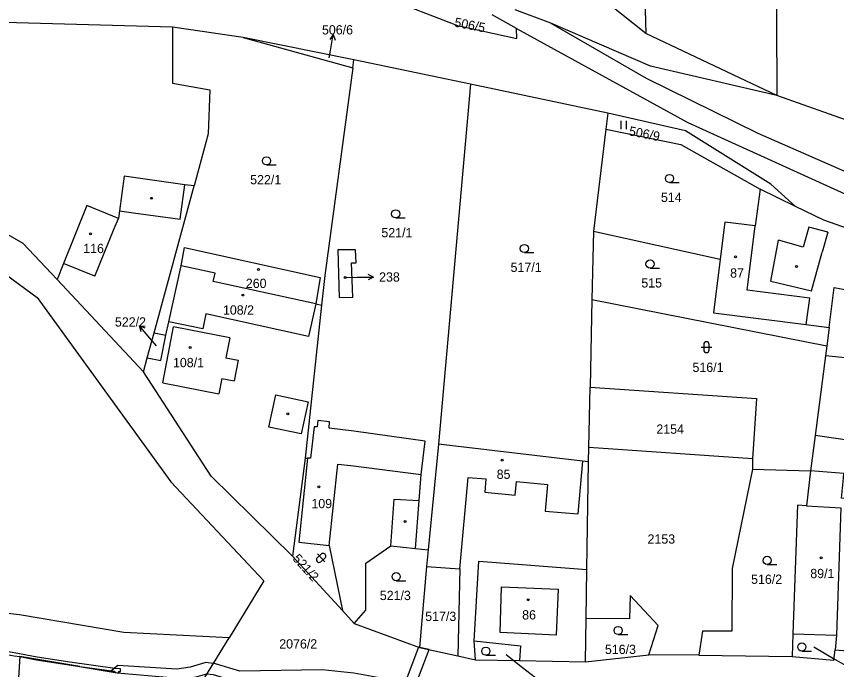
# Model space of a CAD drawing. Extents: x -776734 to -748832, y -1118122 to -976986.
# Drawn here: x -751219.8 to -751069.4, y -1113257.6 to -1113137.8 of the extents above; entities that cross this region are included whole.
import ezdxf

# ---------------------------------------------------------------- set-up
doc = ezdxf.new("R2010")
doc.units = 0
for name, color, linetype in [('KM_Hranice parcel', 7, 'Continuous'), ('KM_Parcelní čísla', 7, 'Continuous'), ('KM_Pop  PČ popisy', 7, 'Continuous'), ('KM_Vnitřní kresba', 7, 'Continuous'), ('KM_Věcná břemena k části', 7, 'Continuous'), ('KM_Značky budov', 7, 'Continuous'), ('KM_Značky kultur', 7, 'Continuous')]:
    doc.layers.add(name, color=color, linetype=linetype)

msp = doc.modelspace()

# ---------------------------------------------------------------- linework, layer by layer
at = {"layer": 'KM_Hranice parcel'}
for p, q in [((-751121.83, -1113139.05), (-751128.32, -1113136.58)), ((-751128.12, -1113140), (-751132.57, -1113137.55)), ((-751178.17, -1113141.67), (-751191.12, -1113139.81)), ((-751080.38, -1113152.34), (-751104.42, -1113140.93)), ((-751178.17, -1113141.67), (-751158.12, -1113147.24)), ((-751157.9, -1113145.78), (-751178.17, -1113141.67)), ((-751158.12, -1113147.24), (-751157.9, -1113145.78)), ((-751136.55, -1113150.21), (-751157.9, -1113145.78)), ((-751136.55, -1113150.21), (-751142.39, -1113216.25)), ((-751111.37, -1113155.57), (-751136.55, -1113150.21)), ((-751056.16, -1113160.93), (-751080.38, -1113152.34)), ((-751111.37, -1113155.57), (-751111.73, -1113158.51)), ((-751111.73, -1113158.51), (-751114.01, -1113177.21)), ((-751194.49, -1113195.79), (-751187.2, -1113168.9)), ((-751076.95, -1113172.64), (-751083.46, -1113169.47)), ((-751114.01, -1113177.21), (-751114.28, -1113189.73)), ((-751114.01, -1113177.21), (-751090.78, -1113182.29)), ((-751189.57, -1113183.51), (-751188.94, -1113180.16)), ((-751191.82, -1113193.81), (-751189.57, -1113183.51)), ((-751212.31, -1113186.05), (-751196.48, -1113202.97)), ((-751163.83, -1113190.72), (-751166.82, -1113218.78)), ((-751164.89, -1113190.49), (-751163.83, -1113190.72)), ((-751114.28, -1113189.73), (-751114.62, -1113205.76)), ((-751114.28, -1113189.73), (-751071.22, -1113198.21)), ((-751192.36, -1113196.26), (-751191.82, -1113193.81)), ((-751070.79, -1113194.85), (-751071.22, -1113198.21)), ((-751195.77, -1113200.42), (-751194.49, -1113195.79)), ((-751194.49, -1113195.79), (-751192.36, -1113196.26)), ((-751071.22, -1113198.21), (-751071.45, -1113200.01)), ((-751071.45, -1113200.01), (-751073.35, -1113214.65)), ((-751196.48, -1113202.97), (-751195.77, -1113200.42)), ((-751114.86, -1113216.84), (-751114.62, -1113205.76)), ((-751073.35, -1113214.65), (-751074.19, -1113221.12)), ((-751142.39, -1113216.25), (-751144.29, -1113235.63)), ((-751114.92, -1113219.49), (-751114.86, -1113216.84)), ((-751084.85, -1113218.89), (-751114.86, -1113216.84)), ((-751166.82, -1113218.78), (-751169.14, -1113236.78)), ((-751166.82, -1113218.78), (-751166.38, -1113218.81)), ((-751115.18, -1113239.19), (-751114.92, -1113219.49)), ((-751084.85, -1113218.89), (-751084.82, -1113220.83)), ((-751084.82, -1113220.83), (-751074.19, -1113221.12)), ((-751162.44, -1113234.83), (-751160.01, -1113246.75)), ((-751146.61, -1113235.37), (-751144.29, -1113235.63)), ((-751144.29, -1113235.63), (-751144.58, -1113238.65)), ((-751169.14, -1113236.78), (-751160.01, -1113246.75)), ((-751135.85, -1113252.27), (-751134.98, -1113237.7)), ((-751134.98, -1113237.7), (-751115.18, -1113239.19)), ((-751144.58, -1113238.65), (-751145.89, -1113253.51)), ((-751144.58, -1113238.65), (-751138.46, -1113239.09)), ((-751138.46, -1113239.09), (-751138.85, -1113255.05)), ((-751115.3, -1113248.2), (-751115.18, -1113239.19)), ((-751174.42, -1113241.31), (-751180.79, -1113251.75)), ((-751160.01, -1113246.75), (-751157.86, -1113249.1)), ((-751115.45, -1113256.12), (-751115.3, -1113248.2)), ((-751157.86, -1113249.1), (-751145.89, -1113253.51)), ((-751077.43, -1113250.97), (-751077.58, -1113255.13)), ((-751077.43, -1113250.97), (-751069.44, -1113251.26)), ((-751069.44, -1113251.26), (-751069.72, -1113253.92)), ((-751135.64, -1113255.75), (-751135.85, -1113252.27)), ((-751145.89, -1113253.51), (-751138.85, -1113255.05)), ((-751220.14, -1113255.01), (-751219.15, -1113255.13)), ((-751219.15, -1113255.13), (-751219.37, -1113258.99)), ((-751219.15, -1113255.13), (-751201.29, -1113258.13)), ((-751138.85, -1113255.05), (-751135.64, -1113255.75)), ((-751135.64, -1113255.75), (-751127.52, -1113255.9)), ((-751115.45, -1113256.12), (-751103.86, -1113254.82)), ((-751094.67, -1113254.93), (-751103.86, -1113254.82)), ((-751094.67, -1113254.93), (-751077.58, -1113255.13)), ((-751127.52, -1113255.9), (-751115.45, -1113256.12))]:
    msp.add_line(p, q, dxfattribs=at)
for points in [[(-751132.88, -1112552.48), (-751125.52, -1112604.6), (-751123.07, -1112673.27), (-751123.55, -1112694.73), (-751121.9, -1112794.82), (-751111.4, -1112955.24), (-751107.81, -1113018.2), (-751104.42, -1113140.93)], [(-751105.96, -1112565.18), (-751100.17, -1112626.4), (-751099.39, -1112679.54), (-751096.85, -1112820.27), (-751085.18, -1112984.74), (-751080.7, -1113082.21), (-751080.38, -1113152.34)], [(-751104.42, -1113140.93), (-751117.77, -1113130.25), (-751121.98, -1113123.86), (-751128.11, -1113110.14), (-751126.94, -1113081.44)], [(-751191.12, -1113139.81), (-751224.19, -1113138.84), (-751241.89, -1113136.35), (-751263.63, -1113132.39)], [(-751152.52, -1113134.18), (-751138.93, -1113139.46), (-751128.03, -1113141.86), (-751128.12, -1113140)], [(-751191.12, -1113139.81), (-751191.12, -1113150.05), (-751184.3, -1113151.26), (-751184.61, -1113159.33), (-751187.2, -1113168.9)], [(-751128.12, -1113140), (-751096.68, -1113157.27), (-751029.88, -1113187.62), (-751021.16, -1113193.04)], [(-751080.38, -1113152.34), (-751103.55, -1113146.96), (-751121.83, -1113139.05)], [(-751121.83, -1113139.05), (-751104.33, -1113149.12), (-751083.84, -1113159.2), (-751041.88, -1113177.64)], [(-751158.12, -1113147.24), (-751163.25, -1113185.31), (-751163.83, -1113190.72)], [(-751262.88, -1113153.87), (-751218.55, -1113179.38), (-751212.31, -1113186.05)], [(-751076.95, -1113172.64), (-751081.51, -1113168.57), (-751097.14, -1113158.8), (-751111.37, -1113155.57)], [(-751111.73, -1113158.51), (-751098, -1113161.3), (-751083.46, -1113169.47)], [(-751258.51, -1113164.22), (-751239.91, -1113171.76), (-751215.93, -1113189.33), (-751191.43, -1113223.11), (-751174.42, -1113241.31)], [(-751187.2, -1113168.9), (-751188.87, -1113168.67), (-751200, -1113167.12), (-751200.88, -1113173.44), (-751201.07, -1113174.83), (-751206.82, -1113172.5), (-751211.11, -1113183.08), (-751212.31, -1113186.05)], [(-751083.46, -1113169.47), (-751084.34, -1113176.22), (-751089.93, -1113175.52), (-751090.78, -1113182.29)], [(-751058.92, -1113179.71), (-751071.74, -1113175.18), (-751076.95, -1113172.64)], [(-751188.94, -1113180.16), (-751164.08, -1113185.7), (-751164.89, -1113190.49)], [(-751158.11, -1113189.3), (-751158.35, -1113182.98), (-751157.51, -1113182.99), (-751157.59, -1113180.58), (-751160.87, -1113180.63), (-751160.57, -1113189.34), (-751158.11, -1113189.3)], [(-751070.79, -1113194.85), (-751069.85, -1113187.52), (-751061.73, -1113189.02), (-751058.92, -1113179.71)], [(-751164.89, -1113190.49), (-751183.68, -1113186.39), (-751183.35, -1113184.88), (-751189.57, -1113183.51)], [(-751090.78, -1113182.29), (-751092.02, -1113192.18), (-751074.98, -1113194.32), (-751070.79, -1113194.85)], [(-751164.89, -1113190.49), (-751166.22, -1113196.5), (-751185.01, -1113192.34), (-751185.61, -1113195.09), (-751191.82, -1113193.81)], [(-751043.27, -1113194.24), (-751043.19, -1113202.92), (-751071.45, -1113200.01)], [(-751195.77, -1113200.42), (-751193.3, -1113200.92), (-751192.36, -1113196.26)], [(-751169.14, -1113236.78), (-751184.07, -1113222.12), (-751196.48, -1113202.97)], [(-751114.62, -1113205.76), (-751084.1, -1113207.85), (-751084.85, -1113218.89)], [(-751145.57, -1113221.76), (-751144.86, -1113215.68), (-751157.89, -1113213.85), (-751162.46, -1113213.31), (-751162.35, -1113212.15), (-751164.53, -1113211.92), (-751164.65, -1113213.07), (-751165.2, -1113213.03), (-751165.86, -1113218.82), (-751166.38, -1113218.81)], [(-751039.51, -1113216.84), (-751051.49, -1113215.12), (-751051.87, -1113217.74), (-751073.35, -1113214.65)], [(-751114.92, -1113219.49), (-751116.03, -1113219.36), (-751142.39, -1113216.25)], [(-751166.38, -1113218.81), (-751168, -1113234.19), (-751162.44, -1113234.83)], [(-751084.82, -1113220.83), (-751088.57, -1113239.04), (-751088.64, -1113250.52), (-751094, -1113250.48), (-751094.67, -1113254.93)], [(-751074.19, -1113221.12), (-751074.96, -1113227.51), (-751076.58, -1113227.42), (-751077.43, -1113250.97)], [(-751042.17, -1113230), (-751068.51, -1113226.14), (-751068.22, -1113223.07), (-751068.08, -1113221.61), (-751074.19, -1113221.12)], [(-751146.61, -1113235.37), (-751145.94, -1113226.54), (-751145.57, -1113221.76)], [(-751157.86, -1113249.1), (-751155.69, -1113246.63), (-751155.73, -1113238.05), (-751151.12, -1113234.87), (-751146.61, -1113235.37)], [(-751180.79, -1113251.75), (-751200.05, -1113250.73), (-751219.19, -1113247.52), (-751310.33, -1113237.12)], [(-751103.86, -1113254.82), (-751102.11, -1113249.47), (-751107.26, -1113243.98), (-751107.37, -1113248.23), (-751115.3, -1113248.2)], [(-751185.06, -1113259.55), (-751185.21, -1113259.01), (-751180.79, -1113251.75)], [(-751135.85, -1113252.27), (-751127.38, -1113253.17), (-751127.52, -1113255.9)], [(-751077.58, -1113255.13), (-751069.92, -1113255.8), (-751069.72, -1113253.92)], [(-751069.72, -1113253.92), (-751058.44, -1113254.85), (-751053.62, -1113254.43)]]:
    msp.add_lwpolyline(points, dxfattribs=at)
at = {"layer": 'KM_Pop  PČ popisy'}
for p, q in [((-751161.669, -1113141.125), (-751162.336, -1113142.024)), ((-751162.19, -1113144.08), (-751161.669, -1113141.125)), ((-751161.669, -1113141.125), (-751161.35, -1113142.198)), ((-751162.43, -1113145.39), (-751162.19, -1113144.08)), ((-751154.279, -1113185.588), (-751155.29, -1113185.104)), ((-751159.17, -1113185.67), (-751157.28, -1113185.64)), ((-751157.28, -1113185.64), (-751154.279, -1113185.588)), ((-751154.279, -1113185.588), (-751155.272, -1113186.106)), ((-751195.29, -1113196.77), (-751197.259, -1113194.505)), ((-751197.259, -1113194.505), (-751196.224, -1113194.932)), ((-751197.259, -1113194.505), (-751196.98, -1113195.589)), ((-751194.05, -1113198.2), (-751195.29, -1113196.77)), ((-751073.58, -1113253.39), (-751069.67, -1113255.68)), ((-751130.01, -1113254.79), (-751127.01, -1113257.16)), ((-751069.67, -1113255.68), (-751067.071, -1113257.18)), ((-751127.01, -1113257.16), (-751124.645, -1113259.008))]:
    msp.add_line(p, q, dxfattribs=at)
at = {"layer": 'KM_Vnitřní kresba'}
for p, q in [((-751189.75, -1113174.99), (-751188.87, -1113168.67)), ((-751200.88, -1113173.44), (-751198.31, -1113173.8)), ((-751198.31, -1113173.8), (-751189.75, -1113174.99)), ((-751201.83, -1113176.69), (-751201.07, -1113174.83)), ((-751205.37, -1113185.41), (-751201.83, -1113176.69)), ((-751085.82, -1113188), (-751084.34, -1113176.22)), ((-751074.53, -1113176.43), (-751075.54, -1113180.1)), ((-751071.04, -1113177.39), (-751074.53, -1113176.43)), ((-751071.04, -1113177.39), (-751072.05, -1113181.06)), ((-751081.48, -1113186.36), (-751080.07, -1113178.85)), ((-751075.54, -1113180.1), (-751080.07, -1113178.85)), ((-751074, -1113188.14), (-751072.05, -1113181.06)), ((-751205.37, -1113185.41), (-751211.11, -1113183.08)), ((-751081.48, -1113186.36), (-751074, -1113188.14)), ((-751074.36, -1113189.44), (-751085.82, -1113188)), ((-751074.98, -1113194.32), (-751074.36, -1113189.44)), ((-751192.94, -1113205.01), (-751190.95, -1113194.72)), ((-751180.65, -1113196.72), (-751190.95, -1113194.72)), ((-751180.65, -1113196.72), (-751181.37, -1113200.38)), ((-751181.37, -1113200.38), (-751179.09, -1113200.83)), ((-751179.09, -1113200.83), (-751179.85, -1113204.62)), ((-751182.12, -1113204.19), (-751182.66, -1113206.99)), ((-751182.12, -1113204.19), (-751179.85, -1113204.62)), ((-751192.94, -1113205.01), (-751182.66, -1113206.99)), ((-751173.51, -1113213.11), (-751172.22, -1113207.17)), ((-751172.22, -1113207.17), (-751166.31, -1113208.44)), ((-751166.31, -1113208.44), (-751167.58, -1113214.36)), ((-751167.58, -1113214.36), (-751173.51, -1113213.11)), ((-751116.03, -1113219.36), (-751116.87, -1113229.02)), ((-751162.44, -1113234.83), (-751160.84, -1113219.87)), ((-751160.84, -1113219.87), (-751158.47, -1113220.14)), ((-751158.47, -1113220.14), (-751145.57, -1113221.76)), ((-751138.46, -1113239.09), (-751136.98, -1113222.36)), ((-751136.98, -1113222.36), (-751133.73, -1113222.61)), ((-751133.73, -1113222.61), (-751133.9, -1113225)), ((-751128.34, -1113225.56), (-751128.12, -1113223.1)), ((-751128.12, -1113223.1), (-751122.42, -1113223.62)), ((-751122.42, -1113223.62), (-751122.85, -1113228.5)), ((-751133.9, -1113225), (-751128.34, -1113225.56)), ((-751151.12, -1113234.87), (-751150.54, -1113226.3)), ((-751150.54, -1113226.3), (-751145.94, -1113226.54)), ((-751122.85, -1113228.5), (-751116.87, -1113229.02)), ((-751074.96, -1113227.51), (-751068.67, -1113227.89)), ((-751068.67, -1113227.89), (-751069.44, -1113251.26)), ((-751131.12, -1113250.74), (-751130.82, -1113242.37)), ((-751130.82, -1113242.37), (-751120.48, -1113242.83)), ((-751120.48, -1113242.83), (-751120.85, -1113251.25)), ((-751120.85, -1113251.25), (-751131.12, -1113250.74))]:
    msp.add_line(p, q, dxfattribs=at)
at = {"layer": 'KM_Věcná břemena k části'}
for points in [[(-751247.48, -1113251.87), (-751246.87, -1113251.94), (-751246.64, -1113251.7), (-751230.87, -1113253.45), (-751224.91, -1113254.2), (-751220.14, -1113255.01), (-751219.15, -1113255.13), (-751208.15, -1113256.98), (-751201.81, -1113257.86), (-751201.51, -1113258.09), (-751201.29, -1113258.13), (-751200.9, -1113258.16), (-751201.04, -1113257.9), (-751200.7, -1113257.91), (-751200.68, -1113257.41), (-751201.71, -1113257.37), (-751209.99, -1113256.22), (-751215.98, -1113255.25), (-751220.18, -1113254.49), (-751224.82, -1113253.71), (-751230.87, -1113252.95), (-751246.84, -1113251.18)], [(-751148.53, -1113259.93), (-751157.9, -1113258.22), (-751163.7, -1113257.61), (-751178.78, -1113257.85), (-751183.25, -1113256.5), (-751185.03, -1113256.28), (-751187.88, -1113257.11), (-751190.36, -1113257.45), (-751201.17, -1113256.78), (-751202.48, -1113257.93), (-751201.29, -1113258.13), (-751188.67, -1113259.23), (-751187.46, -1113259.07), (-751184.87, -1113258.32), (-751183.67, -1113258.46), (-751179.06, -1113259.85), (-751163.78, -1113259.61), (-751158.18, -1113260.2), (-751149.6, -1113261.77), (-751149.05, -1113263.6), (-751147.62, -1113263.16), (-751144.09, -1113253.9), (-751145.89, -1113253.51), (-751146.08, -1113253.44)], [(-751208.15, -1113256.98), (-751219.15, -1113255.13), (-751216.05, -1113255.75), (-751210.15, -1113256.7)]]:
    msp.add_lwpolyline(points, close=True, dxfattribs=at)
at = {"layer": 'KM_Značky budov'}
for centre in [(-751194.9868, -1113171.1592), (-751206.1668, -1113177.6892), (-751087.9468, -1113181.8792), (-751076.7768, -1113183.6392), (-751175.3868, -1113184.1892), (-751159.5268, -1113185.6692), (-751178.2468, -1113188.8892), (-751187.8868, -1113198.5292), (-751170.0068, -1113210.6692), (-751130.7268, -1113219.1692), (-751164.3368, -1113224.0392), (-751148.5268, -1113230.4192), (-751072.2768, -1113237.0492), (-751125.9368, -1113244.7392)]:
    msp.add_circle(centre, 0.175, dxfattribs=at)
at = {"layer": 'KM_Značky kultur'}
for p, q in [((-751108.911, -1113158.48), (-751108.911, -1113156.98)), ((-751107.91, -1113158.48), (-751107.91, -1113156.98)), ((-751173.913, -1113165.04), (-751172.163, -1113165.04)), ((-751100.053, -1113168.27), (-751098.303, -1113168.27)), ((-751150.233, -1113174.75), (-751148.483, -1113174.75)), ((-751126.653, -1113181.1), (-751124.903, -1113181.1)), ((-751103.613, -1113183.96), (-751101.863, -1113183.96)), ((-751094.281, -1113198.441), (-751092.279, -1113198.441)), ((-751093.781, -1113197.941), (-751093.781, -1113198.942)), ((-751092.779, -1113198.942), (-751092.779, -1113197.941)), ((-751163.871, -1113236.375), (-751164.615, -1113237.045)), ((-751164.578, -1113236.338), (-751163.238, -1113237.826)), ((-751163.945, -1113237.789), (-751163.201, -1113237.119)), ((-751082.163, -1113238.29), (-751080.413, -1113238.29)), ((-751150.143, -1113241.26), (-751148.393, -1113241.26)), ((-751109.453, -1113251.13), (-751107.703, -1113251.13)), ((-751075.793, -1113254.15), (-751074.043, -1113254.15)), ((-751133.713, -1113254.93), (-751131.963, -1113254.93))]:
    msp.add_line(p, q, dxfattribs=at)
for centre in [(-751173.9129, -1113164.2898), (-751100.0529, -1113167.5198), (-751150.2329, -1113173.9998), (-751126.6529, -1113180.3498), (-751103.6129, -1113183.2098), (-751082.1629, -1113237.5398), (-751150.1429, -1113240.5098), (-751109.4529, -1113250.3798), (-751075.7929, -1113253.3998), (-751133.7129, -1113254.1798)]:
    msp.add_circle(centre, 0.75, dxfattribs=at)
for centre, start, end in [((-751093.28, -1113197.9409), 0, 180), ((-751093.28, -1113198.9409), 180, 359.987886), ((-751163.536, -1113236.7469), 312, 132), ((-751164.2791, -1113237.416), 132, 311.987886)]:
    msp.add_arc(centre, 0.5, start, end, dxfattribs=at)

# ---------------------------------------------------------------- texts
at = {"layer": 'KM_Parcelní čísla'}
for s, rotation, p in [('506/5', 349, (-751139.59, -1113139.664)), ('506/9', 349, (-751107.592, -1113159.604)), ('521/2', 312, (-751169.241, -1113237.298))]:
    msp.add_text(s, height=1.7, rotation=rotation, dxfattribs=at).set_placement(p)
for s, p in [('506/6', (-751163.75, -1113141.12)), ('522/1', (-751176.91, -1113168.59)), ('514', (-751101.62, -1113171.82)), ('521/1', (-751152.86, -1113178.3)), ('116', (-751207.51, -1113181.2)), ('517/1', (-751129.18, -1113184.65)), ('238', (-751153.28, -1113186.43)), ('87', (-751088.94, -1113185.7)), ('260', (-751177.705, -1113187.6)), ('515', (-751105.22, -1113187.51)), ('108/2', (-751181.898, -1113192.48)), ('522/2', (-751201.697, -1113194.67)), ('108/1', (-751191.058, -1113202.12)), ('516/1', (-751095.84, -1113202.99)), ('2154', (-751102.464, -1113214.32)), ('85', (-751131.73, -1113222.59)), ('109', (-751165.69, -1113227.97)), ('2153', (-751104.084, -1113234.47)), ('89/1', (-751074.25, -1113240.79)), ('516/2', (-751085.1, -1113241.84)), ('521/3', (-751153.15, -1113244.81)), ('86', (-751127.06, -1113248.37)), ('517/3', (-751144.83, -1113248.64)), ('2076/2', (-751171.58, -1113253.69)), ('516/3', (-751111.89, -1113254.69))]:
    msp.add_text(s, height=1.7, dxfattribs=at).set_placement(p)

doc.saveas('drawing.dxf')
